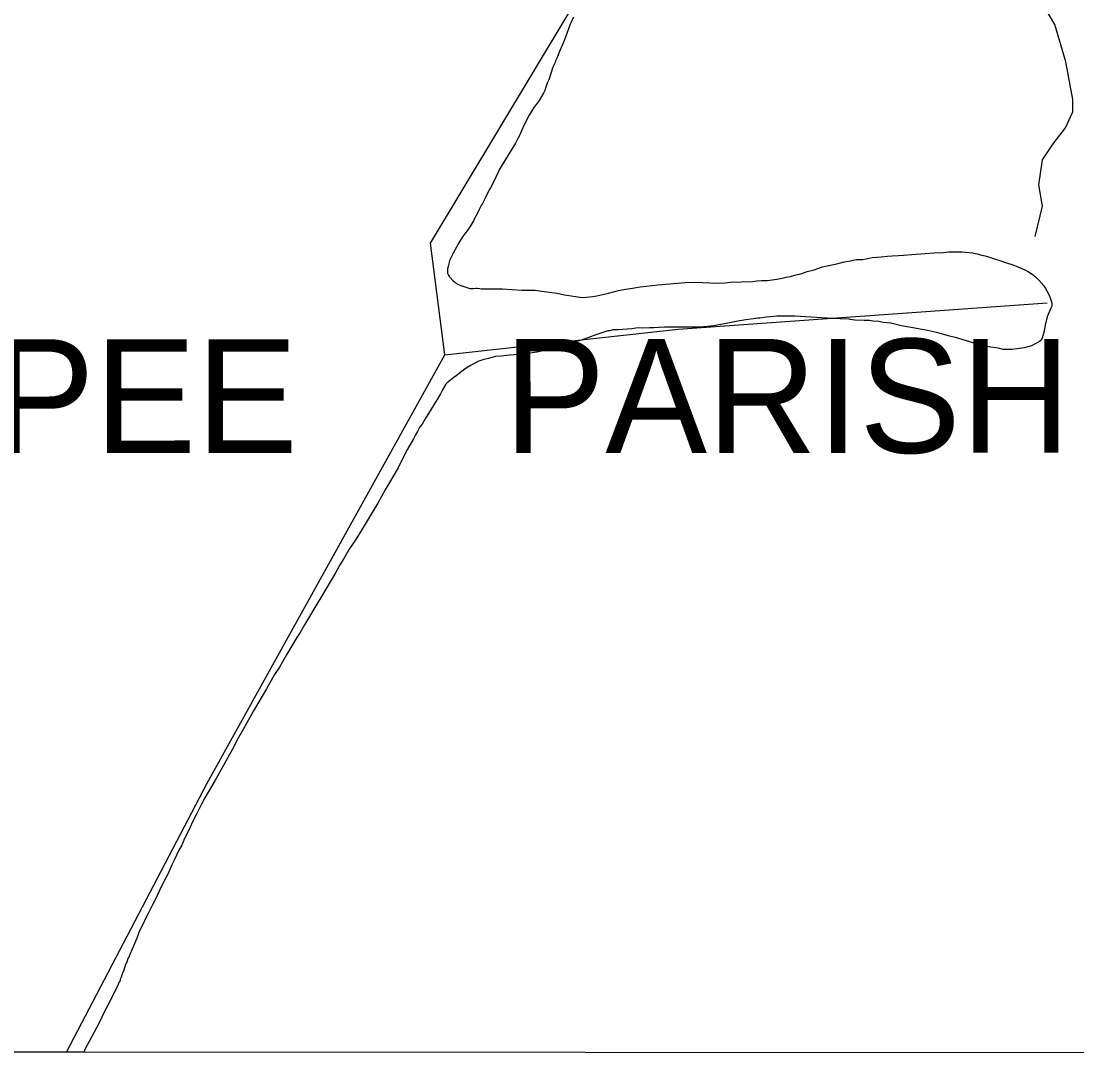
# Model space of a CAD drawing. Extents: x 3245246 to 3283090, y 806824 to 832173.
# Drawn here: x 3262084 to 3263938, y 812200 to 814018 of the extents above; entities that cross this region are included whole.
import ezdxf

# ---------------------------------------------------------------- set-up
doc = ezdxf.new("R2010")
doc.units = 0
for name, color, linetype in [('V-GRID-FRAM', 7, 'Continuous'), ('V-SITE-VEGE', 7, 'Continuous'), ('V-TOPO-GNAM-IDEN', 7, 'Continuous'), ('V-TOPO-SHOR', 7, 'Continuous')]:
    doc.layers.add(name, color=color, linetype=linetype)

msp = doc.modelspace()

# ---------------------------------------------------------------- linework, layer by layer
at = {"layer": 'V-GRID-FRAM'}
msp.add_lwpolyline([(3249428.8, 830400), (3280833.3, 830386.3), (3280833.3, 812199.6), (3249412.9, 812213.3), (3249428.8, 830400)], dxfattribs=at)
at = {"layer": 'V-SITE-VEGE'}
for p, q in [((3263048.4, 814012.8), (3263042.4, 813996.3)), ((3263050, 814016.3), (3263048.4, 814012.8)), ((3263054.3, 814025), (3263050, 814016.3)), ((3263042.4, 813996.3), (3263038.1, 813985.1)), ((3263033.5, 813974), (3263032.1, 813971)), ((3263038.1, 813985.1), (3263033.5, 813974)), ((3263032.1, 813971), (3263024.8, 813953)), ((3263018.1, 813937.3), (3263010.6, 813915.4)), ((3263019.5, 813940.7), (3263018.1, 813937.3)), ((3263021.7, 813945.4), (3263019.5, 813940.7)), ((3263022.7, 813948.5), (3263021.7, 813945.4)), ((3263024.8, 813953), (3263022.7, 813948.5)), ((3263005.8, 813902.2), (3263003.8, 813896.4)), ((3263007.9, 813909), (3263005.8, 813902.2)), ((3263009.1, 813911.4), (3263007.9, 813909)), ((3263010.6, 813915.4), (3263009.1, 813911.4)), ((3263002.3, 813893), (3262993.7, 813879)), ((3263003.8, 813896.4), (3263002.3, 813893)), ((3262985.1, 813867), (3262979.9, 813858.8)), ((3262993.7, 813879), (3262985.1, 813867)), ((3262971.2, 813842.9), (3262965.4, 813830.9)), ((3262976.4, 813852.8), (3262971.2, 813842.9)), ((3262979.9, 813858.8), (3262976.4, 813852.8)), ((3262965.4, 813830.9), (3262959.3, 813817.4)), ((3262956.5, 813811.9), (3262952.2, 813803.9)), ((3262959.3, 813817.4), (3262956.5, 813811.9)), ((3262947.9, 813796.5), (3262929, 813766.1)), ((3262952.2, 813803.9), (3262947.9, 813796.5)), ((3262922.1, 813753), (3262917.6, 813744.2)), ((3262923.9, 813756.9), (3262922.1, 813753)), ((3262929, 813766.1), (3262923.9, 813756.9)), ((3262915.8, 813740.3), (3262908.2, 813725.7)), ((3262917.6, 813744.2), (3262915.8, 813740.3)), ((3262906.1, 813722), (3262897.9, 813704.9)), ((3262908.2, 813725.7), (3262906.1, 813722)), ((3262892.8, 813695.6), (3262888.5, 813687.2)), ((3262894.1, 813697.7), (3262892.8, 813695.6)), ((3262897.9, 813704.9), (3262894.1, 813697.7)), ((3262885.6, 813680.8), (3262880.4, 813671.6)), ((3262888.5, 813687.2), (3262885.6, 813680.8)), ((3262873.3, 813658.8), (3262867.2, 813649.7)), ((3262878.3, 813667.3), (3262873.3, 813658.8)), ((3262880.4, 813671.6), (3262878.3, 813667.3)), ((3262859.5, 813639.2), (3262852.7, 813628.7)), ((3262864.7, 813646.6), (3262859.5, 813639.2)), ((3262867.2, 813649.7), (3262864.7, 813646.6)), ((3262849.1, 813622.4), (3262842.8, 813610.7)), ((3262851.3, 813626.1), (3262849.1, 813622.4)), ((3262852.7, 813628.7), (3262851.3, 813626.1)), ((3262842.8, 813610.7), (3262836.7, 813597.9)), ((3263568.4, 813600.7), (3263578.9, 813602.9)), ((3263578.9, 813602.9), (3263586.8, 813603.7)), ((3263586.8, 813603.7), (3263594.7, 813604.2)), ((3263594.7, 813604.2), (3263605.6, 813605.5)), ((3263605.6, 813605.5), (3263614, 813605.9)), ((3263614, 813605.9), (3263624.9, 813606.8)), ((3263624.9, 813606.8), (3263633.7, 813607.2)), ((3263633.7, 813607.2), (3263648.6, 813608.5)), ((3263648.6, 813608.5), (3263687.6, 813611.6)), ((3263687.6, 813611.6), (3263703.8, 813612)), ((3263703.8, 813612), (3263713.5, 813612.9)), ((3263713.5, 813612.9), (3263727.5, 813613.3)), ((3263727.5, 813613.3), (3263736.7, 813613.3)), ((3263736.7, 813613.3), (3263755.1, 813611.1)), ((3263755.1, 813611.1), (3263762.6, 813609.8)), ((3263762.6, 813609.8), (3263771.3, 813607.2)), ((3263771.3, 813607.2), (3263777, 813605.8)), ((3263777, 813605.8), (3263786.7, 813603.2)), ((3263786.7, 813603.2), (3263793.7, 813601)), ((3262833.1, 813583.1), (3262832.8, 813580.5)), ((3262833.9, 813587.3), (3262833.1, 813583.1)), ((3262835.6, 813594.5), (3262833.9, 813587.3)), ((3262836.7, 813597.9), (3262835.6, 813594.5)), ((3263476.8, 813581.4), (3263483.3, 813584)), ((3263483.3, 813584), (3263491.7, 813586.7)), ((3263491.7, 813586.7), (3263496.9, 813588)), ((3263496.9, 813588), (3263516.7, 813591.9)), ((3263516.7, 813591.9), (3263523.2, 813593.7)), ((3263523.2, 813593.7), (3263527.2, 813595)), ((3263527.2, 813595), (3263532.9, 813596.3)), ((3263532.9, 813596.3), (3263540.8, 813597.2)), ((3263540.8, 813597.2), (3263545.6, 813598.5)), ((3263545.6, 813598.5), (3263551.3, 813599.4)), ((3263551.3, 813599.4), (3263554.8, 813599.4)), ((3263554.8, 813599.4), (3263561.8, 813599.8)), ((3263561.8, 813599.8), (3263568.4, 813600.7)), ((3263793.7, 813601), (3263804.6, 813597.1)), ((3263804.6, 813597.1), (3263813, 813594.4)), ((3263813, 813594.4), (3263825.7, 813590)), ((3263825.7, 813590), (3263834.4, 813586.5)), ((3263834.4, 813586.5), (3263846.7, 813581.3)), ((3262832.8, 813580.5), (3262832.7, 813575.6)), ((3262832.7, 813575.6), (3262834.9, 813571.9)), ((3262834.9, 813571.9), (3262836.7, 813569.4)), ((3262836.7, 813569.4), (3262843.3, 813561.5)), ((3263403.1, 813563.9), (3263411, 813565.2)), ((3263411, 813565.2), (3263420.7, 813567)), ((3263420.7, 813567), (3263427.7, 813568.7)), ((3263427.7, 813568.7), (3263435.1, 813570)), ((3263435.1, 813570), (3263442.6, 813572.2)), ((3263442.6, 813572.2), (3263455.3, 813575.3)), ((3263455.3, 813575.3), (3263464.5, 813578.3)), ((3263464.5, 813578.3), (3263476.8, 813581.4)), ((3263846.7, 813581.3), (3263853.3, 813577.8)), ((3263853.3, 813577.8), (3263861.2, 813572.9)), ((3263861.2, 813572.9), (3263865.5, 813569.4)), ((3263865.5, 813569.4), (3263868.2, 813566.4)), ((3263868.2, 813566.4), (3263871.2, 813563.3)), ((3262843.3, 813561.5), (3262846.7, 813559)), ((3262846.7, 813559), (3262848.8, 813557.7)), ((3262848.8, 813557.7), (3262852.4, 813555.7)), ((3262852.4, 813555.7), (3262856.3, 813554)), ((3262856.3, 813554), (3262868.8, 813550.1)), ((3262868.8, 813550.1), (3262872.3, 813548.8)), ((3262872.3, 813548.8), (3262878.5, 813548.8)), ((3262878.5, 813548.8), (3262882.4, 813549.2)), ((3262882.4, 813549.2), (3262885, 813549.2)), ((3262885, 813549.2), (3262889.4, 813548.8)), ((3262889.4, 813548.8), (3262892, 813548.3)), ((3262892, 813548.3), (3262899.1, 813547.9)), ((3262899.1, 813547.9), (3262922.3, 813547.9)), ((3262922.3, 813547.9), (3262929.7, 813548.3)), ((3262929.7, 813548.3), (3262963.5, 813545.7)), ((3262963.5, 813545.7), (3262986.7, 813545.7)), ((3262986.7, 813545.7), (3262998.1, 813544.3)), ((3263133.1, 813545.2), (3263139.3, 813546.5)), ((3263139.3, 813546.5), (3263149.8, 813548.2)), ((3263149.8, 813548.2), (3263157.7, 813549.1)), ((3263157.7, 813549.1), (3263171.3, 813551.7)), ((3263171.3, 813551.7), (3263202.4, 813555.2)), ((3263202.4, 813555.2), (3263216.4, 813556.5)), ((3263216.4, 813556.5), (3263237, 813558.3)), ((3263237, 813558.3), (3263250.1, 813559.1)), ((3263250.1, 813559.1), (3263269, 813559.6)), ((3263269, 813559.6), (3263306.3, 813558.2)), ((3263306.3, 813558.2), (3263320.3, 813558.7)), ((3263320.3, 813558.7), (3263329.5, 813559.6)), ((3263329.5, 813559.6), (3263368.9, 813561.3)), ((3263368.9, 813561.3), (3263375.9, 813562.2)), ((3263375.9, 813562.2), (3263384.3, 813562.6)), ((3263384.3, 813562.6), (3263394.4, 813562.6)), ((3263394.4, 813562.6), (3263398.7, 813563.5)), ((3263398.7, 813563.5), (3263403.1, 813563.9)), ((3263871.2, 813563.3), (3263880, 813553.2)), ((3263880, 813553.2), (3263883.1, 813548.8)), ((3263883.1, 813548.8), (3263889.6, 813537)), ((3262998.1, 813544.3), (3263002.5, 813543.5)), ((3263002.5, 813543.5), (3263025.3, 813540.4)), ((3263025.3, 813540.4), (3263038.4, 813537.7)), ((3263038.4, 813537.7), (3263069.6, 813532.9)), ((3263069.6, 813532.9), (3263076.6, 813533.3)), ((3263076.6, 813533.3), (3263088, 813534.7)), ((3263088, 813534.7), (3263095.4, 813536)), ((3263095.4, 813536), (3263115.6, 813540.3)), ((3263115.6, 813540.3), (3263133.1, 813545.2)), ((3263889.6, 813537), (3263892.7, 813529.1)), ((3263892.7, 813529.1), (3263894.4, 813523.4)), ((3263892.7, 813514.2), (3263888.7, 813505.9)), ((3263894, 813517.7), (3263892.7, 813514.2)), ((3263894.4, 813523.4), (3263894, 813517.7)), ((3263342.6, 813491.2), (3263316.3, 813485.9)), ((3263357.1, 813493.8), (3263342.6, 813491.2)), ((3263365.8, 813494.7), (3263357.1, 813493.8)), ((3263377.7, 813496.4), (3263365.8, 813494.7)), ((3263381.2, 813496.4), (3263377.7, 813496.4)), ((3263393, 813498.2), (3263381.2, 813496.4)), ((3263400, 813499), (3263393, 813498.2)), ((3263411.4, 813499.9), (3263400, 813499)), ((3263443, 813499.9), (3263411.4, 813499.9)), ((3263499.5, 813496.8), (3263443, 813499.9)), ((3263508.7, 813495.9), (3263499.5, 813496.8)), ((3263522.3, 813495.5), (3263508.7, 813495.9)), ((3263538.1, 813494.6), (3263522.3, 813495.5)), ((3263540.3, 813494.2), (3263538.1, 813494.6)), ((3263548.2, 813493.3), (3263540.3, 813494.2)), ((3263564.4, 813492.4), (3263548.2, 813493.3)), ((3263574, 813492.4), (3263564.4, 813492.4)), ((3263579.7, 813491.5), (3263574, 813492.4)), ((3263590.3, 813490.6), (3263579.7, 813491.5)), ((3263598.1, 813489.3), (3263590.3, 813490.6)), ((3263886.1, 813498.9), (3263883.5, 813488.8)), ((3263888.7, 813505.9), (3263886.1, 813498.9)), ((3263105.9, 813471.5), (3263095, 813468)), ((3263114.7, 813474.6), (3263105.9, 813471.5)), ((3263117.7, 813474.6), (3263114.7, 813474.6)), ((3263123, 813475.9), (3263117.7, 813474.6)), ((3263131.8, 813476.4), (3263123, 813475.9)), ((3263156.8, 813478.1), (3263131.8, 813476.4)), ((3263167.3, 813479.4), (3263156.8, 813478.1)), ((3263175.6, 813479), (3263167.3, 813479.4)), ((3263187.4, 813479.8), (3263175.6, 813479)), ((3263195.3, 813479.4), (3263187.4, 813479.8)), ((3263214.2, 813480.7), (3263195.3, 813479.4)), ((3263223.4, 813481.1), (3263214.2, 813480.7)), ((3263274.7, 813481.1), (3263223.4, 813481.1)), ((3263290, 813482), (3263274.7, 813481.1)), ((3263300.1, 813483.3), (3263290, 813482)), ((3263316.3, 813485.9), (3263300.1, 813483.3)), ((3263610.9, 813487.6), (3263598.1, 813489.3)), ((3263618.3, 813486.2), (3263610.9, 813487.6)), ((3263630.1, 813483.2), (3263618.3, 813486.2)), ((3263653.8, 813479.2), (3263630.1, 813483.2)), ((3263675.7, 813474.8), (3263653.8, 813479.2)), ((3263691.5, 813471.3), (3263675.7, 813474.8)), ((3263880.8, 813473.9), (3263877.3, 813461.6)), ((3263882.6, 813484.8), (3263880.8, 813473.9)), ((3263883.5, 813488.8), (3263882.6, 813484.8)), ((3263058.1, 813454.9), (3263048.5, 813451.4)), ((3263073, 813459.7), (3263058.1, 813454.9)), ((3263095, 813468), (3263073, 813459.7)), ((3263700.7, 813469.1), (3263691.5, 813471.3)), ((3263714.7, 813465.2), (3263700.7, 813469.1)), ((3263725.2, 813462.5), (3263714.7, 813465.2)), ((3263769.5, 813449.4), (3263725.2, 813462.5)), ((3263867.2, 813452.8), (3263863.7, 813450.7)), ((3263872.5, 813455.5), (3263867.2, 813452.8)), ((3263874.7, 813457.7), (3263872.5, 813455.5)), ((3263877.3, 813461.6), (3263874.7, 813457.7)), ((3262981.4, 813435.6), (3262958.6, 813432.6)), ((3262989.7, 813437), (3262981.4, 813435.6)), ((3263003.3, 813439.6), (3262989.7, 813437)), ((3263013, 813442.2), (3263003.3, 813439.6)), ((3263028.8, 813445.7), (3263013, 813442.2)), ((3263038.4, 813448.3), (3263028.8, 813445.7)), ((3263048.5, 813451.4), (3263038.4, 813448.3)), ((3263782.7, 813446.3), (3263769.5, 813449.4)), ((3263799.7, 813443.7), (3263782.7, 813446.3)), ((3263809, 813441.9), (3263799.7, 813443.7)), ((3263818.6, 813441.5), (3263809, 813441.9)), ((3263824.7, 813441.5), (3263818.6, 813441.5)), ((3263845.8, 813444.5), (3263824.7, 813441.5)), ((3263858.5, 813448), (3263845.8, 813444.5)), ((3263863.7, 813450.7), (3263858.5, 813448)), ((3262886.3, 813420.3), (3262874.5, 813414.2)), ((3262896.8, 813424.3), (3262886.3, 813420.3)), ((3262904.7, 813426), (3262896.8, 813424.3)), ((3262917, 813429.1), (3262904.7, 813426)), ((3262926.6, 813430), (3262917, 813429.1)), ((3262942.4, 813431.7), (3262926.6, 813430)), ((3262958.6, 813432.6), (3262942.4, 813431.7)), ((3262856.9, 813402.4), (3262850.4, 813397.1)), ((3262867.5, 813409.8), (3262856.9, 813402.4)), ((3262874.5, 813414.2), (3262867.5, 813409.8)), ((3262830.2, 813380.9), (3262828, 813377.8)), ((3262831.9, 813382.7), (3262830.2, 813380.9)), ((3262841.6, 813390.6), (3262831.9, 813382.7)), ((3262850.4, 813397.1), (3262841.6, 813390.6)), ((3262820.5, 813363.8), (3262814.8, 813353.7)), ((3262824, 813370.8), (3262820.5, 813363.8)), ((3262828, 813377.8), (3262824, 813370.8)), ((3262810.4, 813347.2), (3262804.3, 813336.7)), ((3262814.8, 813353.7), (3262810.4, 813347.2)), ((3262804.3, 813336.7), (3262793.8, 813320)), ((3262784.6, 813306), (3262780.2, 813297.7)), ((3262788.5, 813310.8), (3262784.6, 813306)), ((3262793.8, 813320), (3262788.5, 813310.8)), ((3262776.7, 813291.5), (3262773.2, 813284.9)), ((3262780.2, 813297.7), (3262776.7, 813291.5)), ((3262773.2, 813284.9), (3262762.6, 813266.5)), ((3262762.6, 813266.5), (3262748.6, 813238.9)), ((3262746.4, 813234.1), (3262723.6, 813195.1)), ((3262748.6, 813238.9), (3262746.4, 813234.1)), ((3262723.6, 813195.1), (3262710.4, 813171.9)), ((3262702.6, 813158.3), (3262696.9, 813149.5)), ((3262710.4, 813171.9), (3262702.6, 813158.3)), ((3262696.9, 813149.5), (3262683.3, 813126.3)), ((3262683.3, 813126.3), (3262670.5, 813106.2)), ((3262670.5, 813106.2), (3262660, 813090.8)), ((3262660, 813090.8), (3262650.8, 813074.6)), ((3262643.8, 813063.7), (3262635, 813047)), ((3262650.8, 813074.6), (3262643.8, 813063.7)), ((3262635, 813047), (3262628.4, 813036.5)), ((3262628.4, 813036.5), (3262611.8, 813008)), ((3262611.8, 813008), (3262601.7, 812991.8)), ((3262601.7, 812991.8), (3262587.2, 812967.2)), ((3262581.9, 812958), (3262574, 812944.9)), ((3262587.2, 812967.2), (3262581.9, 812958)), ((3262568.3, 812936.1), (3262563.1, 812927.4)), ((3262574, 812944.9), (3262568.3, 812936.1)), ((3262563.1, 812927.4), (3262550.4, 812905.5)), ((3262550.4, 812905.5), (3262542.9, 812893.2)), ((3262537.6, 812884), (3262529.3, 812870.8)), ((3262542.9, 812893.2), (3262537.6, 812884)), ((3262529.3, 812870.8), (3262515.3, 812845.9)), ((3262515.3, 812845.9), (3262492.5, 812806.9)), ((3262492.5, 812806.9), (3262474.9, 812775.7)), ((3262474.9, 812775.7), (3262463.5, 812756)), ((3262463.5, 812756), (3262456.9, 812742.9)), ((3262449.9, 812730.6), (3262440.3, 812712.6)), ((3262456.9, 812742.9), (3262449.9, 812730.6)), ((3262440.3, 812712.6), (3262424.5, 812684.2)), ((3262424.5, 812684.2), (3262406.9, 812654.4)), ((3262400.8, 812643.4), (3262392.5, 812627.2)), ((3262406.9, 812654.4), (3262400.8, 812643.4)), ((3262392.5, 812627.2), (3262385, 812612.3)), ((3262381.1, 812603.1), (3262370.1, 812580.3)), ((3262385, 812612.3), (3262381.1, 812603.1)), ((3262366.1, 812571.5), (3262360.9, 812562.3)), ((3262370.1, 812580.3), (3262366.1, 812571.5)), ((3262354.3, 812547.4), (3262349, 812536.9)), ((3262360.9, 812562.3), (3262354.3, 812547.4)), ((3262349, 812536.9), (3262341.6, 812520.3)), ((3262335.4, 812508.9), (3262327.1, 812491.8)), ((3262341.6, 812520.3), (3262335.4, 812508.9)), ((3262327.1, 812491.8), (3262319.6, 812475.6)), ((3262319.6, 812475.6), (3262314.4, 812465.5)), ((3262314.4, 812465.5), (3262307.4, 812451.5)), ((3262303, 812443.6), (3262297.7, 812432.2)), ((3262307.4, 812451.5), (3262303, 812443.6)), ((3262291.1, 812418.6), (3262288.5, 812411.1)), ((3262297.7, 812432.2), (3262291.1, 812418.6)), ((3262288.5, 812411.1), (3262281.5, 812394.1)), ((3262274.9, 812379.2), (3262273.2, 812374.8)), ((3262279.3, 812388.8), (3262274.9, 812379.2)), ((3262281.5, 812394.1), (3262279.3, 812388.8)), ((3262267.5, 812361.6), (3262264.4, 812352)), ((3262269.6, 812366), (3262267.5, 812361.6)), ((3262271.8, 812372.1), (3262269.6, 812366)), ((3262273.2, 812374.8), (3262271.8, 812372.1)), ((3262262.2, 812346.7), (3262259.6, 812339.3)), ((3262264.4, 812352), (3262262.2, 812346.7)), ((3262253.9, 812325.2), (3262248.1, 812313.9)), ((3262256, 812330.1), (3262253.9, 812325.2)), ((3262257.4, 812331.8), (3262256, 812330.1)), ((3262258.2, 812336.2), (3262257.4, 812331.8)), ((3262259.6, 812339.3), (3262258.2, 812336.2)), ((3262243.3, 812303.8), (3262235.9, 812289.3)), ((3262248.1, 812313.9), (3262243.3, 812303.8)), ((3262235.9, 812289.3), (3262231, 812280.6)), ((3262231, 812280.6), (3262220.5, 812258.2)), ((3262216.1, 812249.4), (3262208.2, 812235.4)), ((3262220.5, 812258.2), (3262216.1, 812249.4)), ((3262208.2, 812235.4), (3262203.8, 812226.6)), ((3262196.8, 812213.5), (3262194.5, 812207.7)), ((3262203.8, 812226.6), (3262196.8, 812213.5)), ((3262194.5, 812207.7), (3261191.6, 812208.1))]:
    msp.add_line(p, q, dxfattribs=at)
at = {"layer": 'V-TOPO-SHOR'}
for points in [[(3262828, 813432.2), (3262803.2, 813628.5), (3263223.7, 814328.8)], [(3263865.1, 813639.8), (3263877.7, 813693), (3263871.4, 813730.6), (3263877.7, 813774.4), (3263896.5, 813802.6), (3263918.4, 813830.7), (3263931, 813858.9), (3263931, 813880.8), (3263918.5, 813946.6), (3263899.7, 814012.3), (3263881, 814043.6)], [(3262164.1, 812207.7), (3262410.9, 812680.3), (3262828, 813432.2), (3263237.8, 813477.5), (3263886.1, 813523.3)]]:
    msp.add_lwpolyline(points, dxfattribs=at)

# ---------------------------------------------------------------- texts
at = {"layer": 'V-TOPO-GNAM-IDEN'}
for s, p in [('COUPEE', (3261440.6, 813259.6)), ('PARISH,', (3262931.8, 813260.1))]:
    msp.add_text(s, height=200, rotation=0.006, dxfattribs=at).set_placement(p)

doc.saveas('drawing.dxf')
